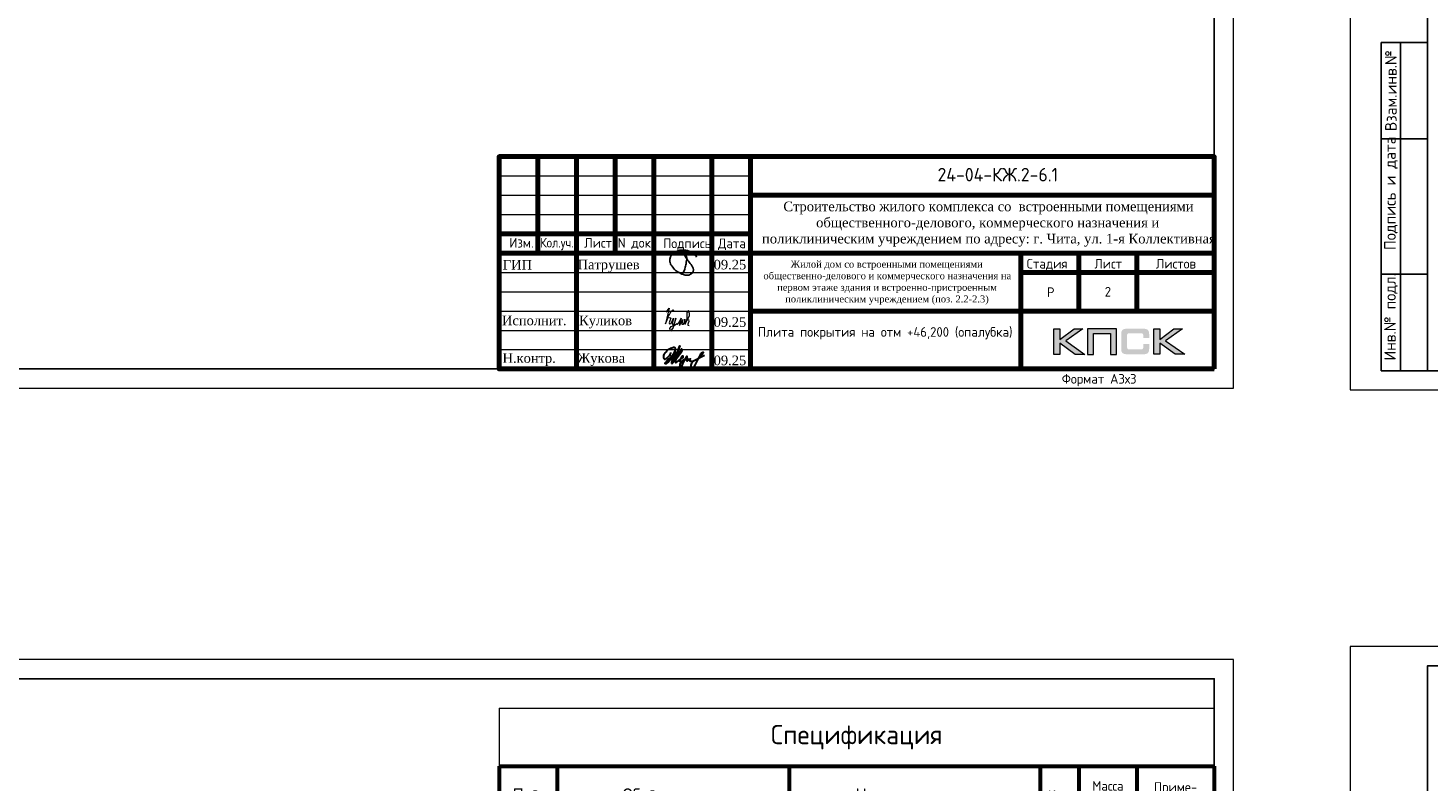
# Model space of a CAD drawing. Header units: millimetres. Extents: x -348641 to 659084, y -187953 to 16029.
# Tile 599 of 656: x -139098 to -102876, y -72412 to -52918. Entities that reach past the tile are written whole.
import ezdxf
from ezdxf.enums import TextEntityAlignment as Align

# ---------------------------------------------------------------- set-up
doc = ezdxf.new("R2010")
doc.units = ezdxf.units.MM
for name, color, linetype in [('PDF7_Text', 7, 'Continuous'), ('PDF8_Text', 7, 'Continuous'), ('Рамка печать', 7, 'Continuous'), ('ТОЛСТЫЕ_ОСНОВНЫЕ', 6, 'Continuous')]:
    doc.layers.add(name, color=color, linetype=linetype)
for name, color, linetype, lineweight in [('Выноски', 20, 'Continuous', 20), ('Каркасы ригель', 3, 'Continuous', 0), ('Основная 0.6', 142, 'Continuous', 60), ('Рамка', 7, 'Continuous', 70), ('Текст', 7, 'Continuous', 25), ('ТОНКИЕ', 7, 'Continuous', 9)]:
    doc.layers.add(name, color=color, linetype=linetype, lineweight=lineweight)
doc.styles.add('GOST-2.304_Type-B', font='GOST_Common.ttf')
doc.styles.add('PDF Times New Roman', font='times.ttf')
doc.styles.add('style1', font='GOST_Common.ttf', dxfattribs={"height": 500})
doc.styles.add('ГОСТ', font='GOST_Common.ttf')

# ---------------------------------------------------------------- blocks, each defined once
blk = doc.blocks.new('11')
at = {"layer": 'Выноски'}
for p, q in [((47885, 66608), (47944, 66700)), ((47944, 66700), (47962, 66737)), ((47962, 66737), (47989, 66781)), ((47989, 66781), (48016, 66806)), ((48016, 66806), (48038, 66823)), ((48038, 66823), (48060, 66786)), ((48060, 66786), (48058, 66769))]:
    blk.add_line(p, q, dxfattribs=at)
blk.add_lwpolyline([(47863, 66761), (47937, 66865), (47843, 66458), (47885, 66564), (47905, 66616), (47954, 66628), (47979, 66606), (47957, 66539), (47937, 66487), (47947, 66458), (47991, 66470), (48051, 66611), (48041, 66569), (48023, 66505), (48023, 66448), (48065, 66448), (48090, 66529), (48110, 66608), (48043, 66369), (47972, 66275), (47954, 66344), (47991, 66389), (48078, 66431), (48142, 66470), (48154, 66441), (48204, 66512), (48246, 66606), (48209, 66455), (48204, 66418), (48295, 66574), (48265, 66463), (48265, 66455), (48312, 66453), (48342, 66529), (48347, 66584), (48337, 66465), (48349, 66453), (48401, 66569), (48443, 66616), (48461, 66678), (48466, 66727), (48436, 66811), (48399, 66754), (48399, 66618), (48389, 66549), (48374, 66507), (48416, 66564), (48441, 66576), (48451, 66524), (48433, 66482), (48419, 66453), (48424, 66428), (48458, 66421)], dxfattribs=at)
blk = doc.blocks.new('яяя')
at = {"lineweight": 30}
for points in [[(345424, 110432), (345425, 110410), (345424, 110397), (345417, 110379), (345406, 110350), (345390, 110319), (345357, 110275), (345310, 110221), (345265, 110176), (345198, 110110), (345161, 110077), (345133, 110066), (345116, 110066), (345102, 110075), (345090, 110091), (345082, 110115), (345074, 110146), (345066, 110182), (345064, 110206), (345067, 110234), (345077, 110278), (345095, 110320), (345114, 110361), (345134, 110395), (345159, 110428), (345195, 110469), (345228, 110506), (345284, 110560), (345331, 110595), (345379, 110625), (345435, 110648), (345486, 110670), (345532, 110686), (345573, 110696), (345605, 110698), (345621, 110695), (345635, 110687), (345648, 110671), (345656, 110649), (345659, 110625), (345659, 110583), (345656, 110553), (345647, 110523), (345635, 110489), (345387, 110033), (345349, 109985), (345311, 109948), (345247, 109889), (345209, 109858), (345192, 109844), (345180, 109837), (345157, 109833), (345150, 109835), (345140, 109842), (345135, 109856), (345138, 109881), (345148, 109892), (345183, 109930), (345267, 110024), (345343, 110105), (345455, 110213), (345617, 110343), (345775, 110456), (345811, 110526), (345838, 110607), (345890, 110740), (345902, 110771), (345698, 110295), (345672, 110226), (345626, 110132), (345572, 110032), (345518, 109953), (345481, 109918), (345497, 110001), (345567, 110147), (345655, 110301), (345760, 110442)], [(345481, 109918), (345476, 109896), (345475, 109874), (345485, 109861), (345506, 109866), (345539, 109891), (345632, 109983), (345968, 110450), (346022, 110527), (346029, 110560), (346027, 110579), (346026, 110590), (346010, 110605), (345993, 110609), (345975, 110601), (345962, 110584), (345954, 110562), (345857, 110421), (345783, 110292), (345741, 110183), (345701, 110079), (345665, 109985), (345660, 109952), (345666, 109929), (345669, 109915), (345682, 109910), (345702, 109914), (345735, 109941), (345846, 110007), (346065, 110160), (346075, 110193), (346070, 110217), (346066, 110236), (346052, 110241), (346030, 110241), (346007, 110228), (345978, 110203), (345960, 110164), (345892, 110010), (345895, 109986), (345904, 109966), (345925, 109964), (345969, 109968), (346045, 110000), (346218, 110114), (346261, 110154), (346280, 110184), (346282, 110210), (346278, 110225), (346263, 110229), (346241, 110222), (346220, 110198), (346162, 110049), (345989, 109904), (345932, 109849), (345906, 109805), (345891, 109739), (345890, 109690), (345899, 109652), (345924, 109647), (345956, 109655), (345980, 109674), (346058, 109838), (346158, 110046), (346261, 110098), (346314, 110120), (346292, 110079), (346269, 110036), (346261, 110008), (346267, 109998), (346293, 109998), (346363, 110039), (346445, 110095), (346421, 110068), (346414, 110040), (346407, 110011), (346416, 109990), (346466, 109972), (346509, 109977), (346574, 109984), (347172, 110293)], [(346586, 109971), (346543, 109917), (346509, 109873), (346489, 109825), (346475, 109767), (346472, 109710), (346478, 109675), (346485, 109641), (346501, 109621), (346517, 109602), (346542, 109589), (346568, 109592), (346605, 109620), (346680, 109731), (346736, 109842), (346865, 110115), (346962, 110290), (346969, 110318), (346979, 110360), (347013, 110403), (347056, 110434), (347091, 110450), (347109, 110450), (347121, 110434), (347115, 110405), (347072, 110355), (347012, 110307), (346924, 110222)]]:
    blk.add_lwpolyline(points, dxfattribs=at)
blk = doc.blocks.new('Патрушев')
at = {"color": 5, "lineweight": 25}
blk.add_lwpolyline([(58.5, -35.1), (59.7, -32), (60.2, -29.8), (60.5, -28.8), (60.8, -27.6), (61.1, -26.3), (61.4, -24.7), (61.6, -23), (61.8, -21.6), (61.8, -20.5), (61.7, -19.5), (61.5, -18.6), (61.3, -17.9), (61, -17.3), (60.6, -16.9), (60.5, -16.7), (60.4, -16.6), (60.3, -16.5), (60, -16.4), (59.7, -16.4), (59.6, -16.4), (59.4, -16.5), (59.3, -16.7), (59.3, -17), (59.4, -17.1), (61.8, -21), (63.1, -22.9), (63.7, -23.6), (64.5, -24.6), (65.5, -25.9), (66.4, -27.1), (66.9, -27.7), (67.4, -28.4), (67.7, -28.9), (68, -29.5), (68.4, -30.4), (68.7, -31), (68.8, -31.7), (68.9, -32.2), (68.9, -32.7), (68.9, -33.3), (68.8, -33.8), (68.6, -34.6), (68.3, -35.2), (67.9, -35.7), (67.6, -36.2), (66.9, -36.8), (66.4, -37.1), (65.9, -37.5), (65.3, -37.9), (64.8, -38.1), (64.1, -38.3), (63.6, -38.4), (62.5, -38.5), (61.6, -38.5), (60.9, -38.4), (60.1, -38.3), (59.3, -38), (58.4, -37.7), (57.7, -37.5), (56.6, -37.3), (55.9, -36.9), (54.9, -36.3), (53.8, -35.7), (53.1, -35.2), (52.2, -34.7), (51.3, -34.1), (50.1, -33.3), (49.1, -32.3), (48, -31.1), (47.1, -29.9), (46.1, -28.7), (45.2, -27.6), (44.7, -26.5), (44.3, -25.1), (44, -24.3), (44, -23.3), (43.9, -22.5), (44, -21.5), (44.2, -20.6), (44.5, -20), (44.7, -19.1), (45, -18.2), (45.5, -17.4), (45.8, -16.9), (46.4, -16.1), (47, -15.5), (47.8, -14.8), (48.6, -14.3), (49.4, -13.8), (50.5, -13.3), (51.6, -12.9), (52.7, -12.5), (54.2, -12.1), (55.4, -11.9), (56.9, -11.8), (58.3, -11.8), (59.6, -11.9), (61, -12.1), (62.7, -12.4), (64.5, -12.9), (66.2, -13.6), (67.6, -14.3), (68.9, -15.1), (70, -16.3), (71.1, -17.5), (71.7, -18.3), (72.3, -19.3)], dxfattribs=at)
blk = doc.blocks.new('A$Cd09756da')
at = {"layer": 'Рамка печать', "lineweight": 20}
h = blk.add_hatch(color=0, dxfattribs=at)
h.paths.add_polyline_path([(-3400, 1040), (-3624, 1040), (-3991, 764), (-3991, 1040), (-4146, 1040), (-4146, 378), (-3991, 378), (-3991, 669), (-3594, 378), (-3346, 378), (-3840, 728)])
h.paths.add_polyline_path([(-3122, 915), (-2683, 915), (-2683, 378), (-2529, 378), (-2529, 1040), (-2693, 1040), (-3276, 1040), (-3276, 883), (-3276, 378), (-3122, 378)])
h.paths.add_polyline_path([(-1408, 1043), (-1563, 1043), (-1563, 380), (-1408, 380), (-1408, 672), (-1011, 380), (-763, 380), (-1257, 731), (-817, 1043), (-1041, 1043), (-1408, 767)])
blk.add_hatch(color=204, dxfattribs=at).paths.add_polyline_path([(-1693, 970), (-1695, 977), (-1697, 983), (-1701, 989), (-1704, 996), (-1708, 1000), (-1712, 1005), (-1716, 1010), (-1720, 1014), (-1725, 1017), (-1731, 1021), (-1737, 1025), (-1744, 1028), (-1750, 1030), (-1758, 1033), (-1765, 1035), (-1783, 1038), (-1802, 1041), (-1823, 1043), (-1846, 1043), (-2242, 1043), (-2265, 1043), (-2285, 1041), (-2305, 1038), (-2322, 1035), (-2330, 1032), (-2338, 1030), (-2344, 1028), (-2351, 1024), (-2357, 1021), (-2363, 1017), (-2368, 1014), (-2372, 1010), (-2376, 1005), (-2380, 1000), (-2384, 996), (-2387, 989), (-2390, 983), (-2393, 976), (-2396, 970), (-2398, 962), (-2401, 946), (-2404, 928), (-2406, 908), (-2406, 887), (-2406, 538), (-2406, 516), (-2404, 496), (-2401, 478), (-2398, 461), (-2396, 454), (-2393, 447), (-2390, 440), (-2387, 434), (-2384, 429), (-2380, 423), (-2376, 419), (-2372, 414), (-2368, 410), (-2362, 406), (-2357, 403), (-2351, 399), (-2344, 396), (-2337, 394), (-2330, 391), (-2322, 389), (-2305, 385), (-2285, 383), (-2264, 381), (-2242, 380), (-1846, 380), (-1823, 381), (-1802, 382), (-1783, 385), (-1766, 389), (-1758, 391), (-1750, 393), (-1744, 396), (-1737, 399), (-1731, 402), (-1725, 406), (-1720, 410), (-1716, 414), (-1712, 418), (-1708, 423), (-1704, 428), (-1701, 434), (-1697, 440), (-1695, 446), (-1693, 454), (-1690, 461), (-1686, 478), (-1684, 496), (-1682, 516), (-1682, 538), (-1682, 647), (-1836, 647), (-1836, 558), (-1836, 552), (-1837, 546), (-1838, 540), (-1840, 535), (-1842, 530), (-1844, 526), (-1846, 522), (-1850, 519), (-1853, 515), (-1857, 513), (-1862, 511), (-1867, 508), (-1872, 507), (-1878, 506), (-1884, 506), (-1890, 505), (-2209, 505), (-2214, 506), (-2219, 506), (-2223, 508), (-2227, 511), (-2231, 513), (-2235, 516), (-2238, 519), (-2241, 523), (-2244, 528), (-2246, 532), (-2248, 536), (-2249, 541), (-2251, 551), (-2252, 560), (-2252, 878), (-2252, 884), (-2251, 889), (-2250, 894), (-2248, 899), (-2247, 903), (-2245, 906), (-2242, 910), (-2240, 913), (-2236, 916), (-2233, 919), (-2229, 921), (-2225, 922), (-2220, 923), (-2215, 924), (-2210, 925), (-2204, 925), (-1890, 925), (-1884, 925), (-1878, 924), (-1872, 923), (-1868, 921), (-1863, 919), (-1858, 917), (-1854, 914), (-1851, 911), (-1847, 907), (-1844, 903), (-1842, 899), (-1840, 894), (-1838, 889), (-1837, 884), (-1836, 878), (-1836, 872), (-1836, 799), (-1682, 799), (-1682, 887), (-1682, 908), (-1684, 928), (-1686, 946), (-1690, 962)])
at = {"layer": 'Рамка', "color": 7}
for p, q in [((-17500, 3000), (-17500, 5500)), ((-15500, 3000), (-15500, 5500)), ((-12000, 4500), (0, 4500)), ((-18500, 3500), (-12000, 3500)), ((-18500, 3000), (0, 3000)), ((-3500, 3000), (-3500, 1500)), ((-2000, 3000), (-2000, 1500)), ((-5000, 2500), (0, 2500)), ((-5000, 2500), (0, 2500)), ((-12000, 1500), (0, 1500))]:
    blk.add_line(p, q, dxfattribs=at)
at = {"layer": 'Рамка'}
for p, q in [((-16500, 0), (-16500, 5500)), ((-14500, 0), (-14500, 5500)), ((-14500, 5500), (-14500, 0)), ((-13000, 5500), (-13000, 0)), ((-13000, 0), (-13000, 5500)), ((-12000, 5500), (-12000, 0)), ((-5000, 3000), (-5000, 0))]:
    blk.add_line(p, q, dxfattribs=at)
at = {"layer": 'Рамка', "color": 7, "lineweight": 15}
for p, q in [((-18500, 5000), (-12000, 5000)), ((-18500, 4500), (-12000, 4500)), ((-18500, 4000), (-12000, 4000)), ((-18500, 2500), (-12000, 2500)), ((-18500, 2000), (-12000, 2000)), ((-18500, 1500), (-12000, 1500)), ((-18500, 1000), (-12000, 1000)), ((-18500, 500), (-12000, 500))]:
    blk.add_line(p, q, dxfattribs=at)
at = {"layer": 'Рамка'}
blk.add_lwpolyline([(0, 0), (-18500, 0), (-18500, 5500), (0, 5500)], close=True, dxfattribs=at)
at = {"layer": 'Рамка печать', "color": 0, "lineweight": 20}
for points in [[(-4146, 378), (-4146, 1040), (-3991, 1040), (-3991, 764), (-3624, 1040), (-3400, 1040), (-3840, 728), (-3346, 378), (-3594, 378), (-3991, 669), (-3991, 378), (-4146, 378)], [(-3122, 378), (-3122, 915), (-2683, 915), (-2683, 378), (-2529, 378), (-2529, 1040), (-2693, 1040), (-3276, 1040), (-3276, 883), (-3276, 378), (-3122, 378)], [(-1563, 380), (-1563, 1043), (-1408, 1043), (-1408, 767), (-1041, 1043), (-817, 1043), (-1257, 731), (-763, 380), (-1011, 380), (-1408, 672), (-1408, 380), (-1563, 380)]]:
    blk.add_lwpolyline(points, close=True, dxfattribs=at)
at = {"color": 5, "xscale": 24.5, "yscale": 24.5, "zscale": 24.5}
blk.add_blockref('Патрушев', (-15162, 3369), dxfattribs=at)
at = {"color": 2, "lineweight": 60, "xscale": 0.5, "yscale": 0.5, "zscale": 0.5}
blk.add_blockref('яяя', (-186775, -54787), dxfattribs=at)
at = {"layer": 'Выноски', "color": 0}
blk.add_blockref('11', (-62040, -65293), dxfattribs=at)
at = {"layer": 'PDF7_Text', "insert": (-11974, 1664), "char_height": 180, "width": 6881.02, "attachment_point": 7, "style": 'PDF Times New Roman'}
blk.add_mtext('\\pi1015.18152;Жилой дом со встроенными помещениями \\P\\pi311.27381;общественно-делового и коммерческого назначения на \\P\\pi667.38051;первом этаже здания и встроенно-пристроенным \\P\\pi874.76335;поликлиническим учреждением (поз. 2.2-2.3)', dxfattribs=at)
at = {"layer": 'PDF7_Text', "char_height": 248, "attachment_point": 7, "style": 'PDF Times New Roman'}
for s, insert in [('09.25', (-12950, 2573)), ('Патрушев', (-16471, 2500)), ('09.25', (-12950, 1085)), ('Жукова', (-16477, 79)), ('09.25', (-12950, 93))]:
    blk.add_mtext(s, dxfattribs=dict(at, insert=insert))
at = {"layer": 'PDF7_Text', "insert": (-16432, 1050), "char_height": 247.95, "attachment_point": 7, "style": 'PDF Times New Roman'}
blk.add_mtext_dynamic_manual_height_columns('{\\C256;Куликов}', width=2000, gutter_width=1250, heights=[0], dxfattribs=at)
at = {"layer": 'PDF8_Text', "char_height": 248, "attachment_point": 7, "style": 'PDF Times New Roman'}
for s, insert in [('ГИП', (-18407, 2573)), ('Исполнит.', (-18427, 1127)), ('Н.контр.', (-18413, 79))]:
    blk.add_mtext(s, dxfattribs=dict(at, insert=insert))
at = {"layer": 'Текст', "color": 7, "style": 'ГОСТ'}
blk.add_text('24-04-КЖ.2-6.1', height=350, dxfattribs=at).set_placement((-5599, 5031), align=Align.MIDDLE_CENTER)
for s, p in [('Изм.', (-18237, 3141)), ('Лист', (-16298, 3139)), ('N док.', (-15435, 3141)), ('Подпись', (-14257, 3127)), ('Дата', (-12835, 3127)), ('Стадия', (-4850, 2600)), ('Лист', (-3100, 2600)), ('Листов', (-1508, 2600)), ('Р', (-4328, 1863))]:
    blk.add_text(s, height=250, dxfattribs=at).set_placement(p)
at = {"layer": 'Текст', "color": 7, "style": 'ГОСТ', "width": 0.9}
blk.add_text('Кол.уч.', height=250, dxfattribs=at).set_placement((-17435, 3143))
at = {"layer": 'Текст', "color": 7, "insert": (-11741, 4333), "char_height": 250, "attachment_point": 1, "style": 'ГОСТ'}
blk.add_mtext_dynamic_manual_height_columns('\\pi594.35517;{\\fTimes New Roman|b0|i0|c204|p18;\\C256;Строительство жилого комплекса со  встроенными помещениями \\P\\pi1441.86779;общественного-делового, коммерческого назначения и \\P\\pi41.3631;поликлиническим учреждением по адресу: г. Чита, ул. 1-я Коллективная}', width=11543.07, gutter_width=12.5, heights=[0], dxfattribs=at)
blk = doc.blocks.new('*U1236')
at = {"layer": 'ТОЛСТЫЕ_ОСНОВНЫЕ'}
for p, q in [((8, 5), (8, 90)), ((8, 90), (20, 90)), ((13, 5), (13, 90)), ((8, 65), (20, 65)), ((8, 30), (20, 30)), ((20, 5), (8, 5))]:
    blk.add_line(p, q, dxfattribs=at)
at = {"layer": 'ТОЛСТЫЕ_ОСНОВНЫЕ', "color": 6}
blk.add_lwpolyline([(20, 5), (886, 5), (886, 415), (20, 415)], close=True, dxfattribs=at)
at = {"layer": 'ТОНКИЕ'}
blk.add_lwpolyline([(0, 0), (891, 0), (891, 420), (0, 420)], close=True, dxfattribs=at)
at = {"layer": 'Текст', "style": 'style1'}
for s, p in [('Взам.инв.№', (10.5, 77.5)), ('Подпись и дата', (10.5, 50.93)), ('Инв.№ подл.', (10.5, 18.93))]:
    blk.add_text(s, height=3, rotation=90, dxfattribs=at).set_placement(p, align=Align.MIDDLE)
blk.add_text('Формат А3х3', height=2.5, dxfattribs=at).set_placement((846.57, 1.2))
blk = doc.blocks.new('*T182')
at = {"layer": 'Каркасы ригель', "color": 0, "linetype": 'ByBlock', "lineweight": -2, "transparency": 16777216}
for p, q in [((0, 0), (1500, 0)), ((0, -1000), (1500, -1000))]:
    blk.add_line(p, q, dxfattribs=at)
at = {"layer": 'Каркасы ригель', "color": 0, "linetype": 'ByBlock', "lineweight": 50, "transparency": 16777216}
for p, q in [((0, 0), (0, -1000)), ((1500, 0), (1500, -1000))]:
    blk.add_line(p, q, dxfattribs=at)
at = {"layer": 'Каркасы ригель', "color": 0, "linetype": 'Continuous', "lineweight": 0, "transparency": 16777216, "insert": (750, -500), "char_height": 250, "width": 1000, "attachment_point": 5, "style": 'ГОСТ'}
blk.add_mtext('2', dxfattribs=at)
blk = doc.blocks.new('*T514')
at = {"layer": 'DEFPOINTS', "color": 8, "linetype": 'ByBlock', "lineweight": 0, "transparency": 16777216}
for p, q in [((0, 0), (18500, 0)), ((0, 0), (0, -1500)), ((18500, 0), (18500, -1500))]:
    blk.add_line(p, q, dxfattribs=at)
at = {"layer": 'Основная 0.6', "color": 0, "linetype": 'Continuous', "lineweight": 60, "transparency": 16777216}
for p, q in [((0, -1500), (15000, -1500)), ((0, -1500), (0, -4767)), ((1500, -1500), (1500, -4767)), ((7500, -1500), (7500, -4767)), ((14000, -1500), (14000, -4767)), ((15000, -1500), (15000, -4767)), ((16500, -1500), (16500, -4767)), ((18500, -1500), (18500, -4767)), ((0, -3000), (15000, -3000))]:
    blk.add_line(p, q, dxfattribs=at)
at = {"layer": 'Основная 0.6', "color": 0, "linetype": 'Continuous', "transparency": 16777216}
for p, q in [((15000, -1500), (18500, -1500)), ((15000, -3000), (18500, -3000))]:
    blk.add_line(p, q, dxfattribs=at)
at = {"layer": 'Основная 0.6', "color": 0, "linetype": 'Continuous', "lineweight": -2, "transparency": 16777216}
for p, q in [((0, -3800), (1500, -3800)), ((14000, -3800), (18500, -3800)), ((0, -4767), (1500, -4767)), ((14000, -4767), (18500, -4767))]:
    blk.add_line(p, q, dxfattribs=at)
at = {"layer": 'Основная 0.6', "color": 0, "lineweight": -2, "transparency": 16777216}
for p, q in [((1500, -3800), (14000, -3800)), ((1500, -4767), (14000, -4767))]:
    blk.add_line(p, q, dxfattribs=at)
at = {"layer": 'Основная 0.6', "color": 0, "transparency": 16777216, "style": 'GOST-2.304_Type-B'}
for s, insert, char_height, width, attachment_point in [('Спецификация', (9250, -750), 500, 18200, 5), ('Поз.', (750, -2250), 350, 1200, 5), ('Обозначение', (4500, -2250), 350, 5700, 5), ('Наименование', (10750, -2250), 350, 6200, 5), ('Кол.', (14500, -2250), 250, 700, 5), ('Масса\\Pед.,  кг', (15750, -2250), 250, 1200, 5), ('Приме-\\Pчание', (17500, -2250), 250, 1700, 5), ('{\\LМатериалы}', (10750, -3400), 250, 6200, 5), ('ГОСТ 26633-2015', (4500, -4283), 250, 5700, 5), ('Бетон класса В25, F150, W4', (7650, -4283), 250, 6200, 4), ('10,4', (14500, -4283), 250, 700, 5), ('м³', (16650, -4283), 250, 1700, 4)]:
    blk.add_mtext(s, dxfattribs=dict(at, insert=insert, char_height=char_height, width=width, attachment_point=attachment_point))

msp = doc.modelspace()

# ---------------------------------------------------------------- block references
at = {"xscale": 100, "yscale": 100, "zscale": 100}
for p in [(-197008, -62245.4), (-104886.9, -62289.5), (-104886.9, -110930.1), (-197008, -111264.7)]:
    msp.add_blockref('*U1236', p, dxfattribs=at)
at = {"lineweight": 50, "ltscale": 100}
for p in [(-201761.3, -61801.9), (-108408, -61745.4)]:
    msp.add_blockref('A$Cd09756da', p, dxfattribs=at)
for name, p in [('*T182', (-111908, -59245.4)), ('*T514', (-126908, -70527.3))]:
    msp.add_blockref(name, p)

# ---------------------------------------------------------------- texts
note = msp.add_mtext_dynamic_manual_height_columns('\\pi1250;{\\H1.5152x;Общие указания :\\P}1.^IНастоящий подраздел разработан в составе рабочей документации на строительство объекта {\\H2.4344x; }"Строительство жилого комплекса со встроенными помещениями общественного-делового и коммерческого {\\H1.3552x; }назначения по адресу: г. Чита, ул. 1-я Коллективная. Жилой дом со встроенными помещениями {\\H1.71569x; }общественно-делового и коммерческого назначения на первом этаже здания (поз. 3.1)" Решения рабочей {\\H1.69543x; }Документации разработаны на основании:{\\H1.68902x; }\\P-^Iзадания на проектирование, выданного заказчиком;{\\H1.60366x; }\\P-^Iрешений стадии "Проектная Документация (проект №24-04-КР.2)"{\\H1.73211x; }\\Pразработанных ООО "Комплексная проектно-сопроводительная компания", утвержденных {\\H1.6768x; }заказчиком;{\\H1.60773x; }\\PВ соответствии с требованиями нормативных документов:{\\H1.63076x; }\\P-^IФЗ №184 "О техническом регулировании";{\\H1.62308x; }\\P-^IФЗ №123 "Технический регламент о требованиях пожарной безопасности";{\\H1.62564x; }\\P-^IСП 20.13330.2016 "Нагрузки и воздействия",{\\H1.62479x; }\\P-^IСП 63.13330.2018 "Бетонные и железобетонные конструкции. Основные положения".{\\H1.62507x; }\\P-^IСП 22.13330.2016 "Основания зданий и сооружений";{\\H1.62498x; }\\P-^IСП 45.13330.2017 "Земляные сооружения, основания и фундаменты".{\\H1.62501x; }\\P2.^IПри работах по устройству монолитных конструкций руководствоваться СП 70.13330.2012 {\\H1.625x; }"Несущие и ограждающие конструкции".{\\H1.625x; }\\P3.^IЗа относительную отметку 0,000 принята отметка чистого пола первого этажа, {\\H1.625x; }соответствующая абсолютной отметке 648,0 в Балтийской системе высот.{\\H1.625x; }\\P4.^IПеречень видов работ, Зля которых необходимо составлять акты освидетельствования {\\H1.625x; }скрытых работ: {\\H1.625x; }\\PБетонные и железобетонные конструкции монолитные:{\\H1.625x; }\\Pармирование; защитные слои,- анкеровка арматуры; установка закладных деталей.{\\H1.625x; }\\PМонтаж сборных железобетонных и бетонных конструкций:{\\H1.625x; }\\Pсварка и антикоррозионное покрыт при отсутствии актов освиветельствования превшествующих {\\H1.625x; }скрытых работ во всех случаях.{\\H1.625x; }\\P1. Железобетонные конструкции разработаны в соответствии СП 22.13330.2016 "Основания зданий и {\\H1.62576x; }сооружений", СП 63.13330.2018 "Бетонные и железобетонные конструкции. Общие положения".{\\H1.62541x; }\\P2. Несущие конструкции здания рассчитаны и запроектированы для данных геологических условий. {\\H1.62486x; }\\P3. Арматура класса А240 и А500С по ГОСТ Р 34028-2016, материал монолитных конструкций ниже {\\H1.62505x; }нуля - бетон тяжелый класса В25 по ГОСТ 26633-2015.{\\H1.62498x; }\\P4. Работы по бетонированию монолитных конструкций вести в соответствии со СП 70.13330.2012 {\\H1.62501x; }"Несущие и ограждающие конструкции".{\\H1.625x; }\\P5. Все строительно-монтажные работы необходимо выполнять в соответствии со СНиП 12-03-2001 {\\H1.625x; }"Безопасность труда в строительстве. Часть 1. Общие требования.", Безопасность труда в строительстве. {\\H1.625x; }Часть 2. Строительное производство". Строительство здания должно производиться в соответствии с {\\H1.625x; }проектом производства работ (ППР).{\\H1.725x; }\\PПри отсутствии ППР производство строительно-монтажных работ запрещается.{\\H1.67917x; }\\P6. Бетон конструкции должны удовлетворять требованиям ГОСТ 26633-2015, ГОСТ 25192-2012.{\\H1.60694x; }\\P7. Бетон следует укладывать в бетонные конструкции горизонтальными слоями одинаковой {\\H1.63102x; }толщины без разрывов, с последовательным направлением укладки в одну сторону во всех слоях.{\\H1.62299x; }\\P8. В начальный период твердения бетон необходимо защищать от попадания атмосферных осадков {\\H1.62567x; }или потерь влаги.{\\H1.62478x; }\\P9. При перерывах в бетонировании устраивать рабочие швы бетонирования. Места рабочих швов {\\H1.62507x; }бетонирования разработать в ППР и согласовать с авторским надзором. С поверхности рабочих швов {\\H1.62498x; }удалить цементную плёнку металлическими щётками с последующей поливкой водой. В рабочем шве {\\H1.62501x; }устанавливать вертикальные сетки из проволоки ячейкой 50x50мм. Поверхность рабочих швов должна быть {\\H1.625x; }перпендикулярна поверхности плиты.{\\H1.625x; }\\P10. Арматурные изделия изготавливать в соответствии с ГОСТ Р 57997-2017, ГОСТ 5264-80, ГОСТ {\\H1.625x; }14098-2014.{\\H1.625x; }\\P11. Плоские сетки и каркасы изготавливать с помощью контактной точечной сварки (кроме {\\H1.725x; }оговоренных случаев).{\\H1.77917x; }\\P12. Расчётные сопротивления сборных соединений и материалы для сборки принимать по табл. Г1, Г2 {\\H1.66111x; }СП 52-101-2003.{\\H1.61296x; }\\P13. Стыки арматурных стержней должны иметь длину перепуска (нахлёстка) не менее указанной в {\\H1.72901x; }проекте. В неоговоренных случаях длину стыка рабочей арматуры внахлёстку без сварки принимать по {\\H1.67783x; }п.8.3.27 СП 52-101-2003. {\\H1.60739x; }\\P14. Толщина защитного слоя бетона для рабочей арматуры должна соответствовать значениям, {\\H1.63087x; }указанным в проекте. {\\H1.62304x; }\\PВ неоговоренных случаях принимать не менее 25мм.{\\H1.62565x; }\\P15. Уход за свежеуложенным бетоном начинать сразу после укладки бетонной смеси и осуществлять {\\H1.62478x; }', width=16929.188, gutter_width=1000, heights=[39809.3, 0], dxfattribs=dict(insert=(-237518.3, -21989.2), char_height=250, attachment_point=1, style='ГОСТ'))
for column, words in zip(note.columns.linked_columns, ['до достижения прочности бетона не менее 70% от проектной.\\P\\pi1250;16. Распалубку плит  осуществлять по достижении прочности бетона не менее 80% от проектной.{\\H1.83475x; }\\P17. Два крайних арматурных стержня, расположенных по контуру плиты, привязать ко всем {\\H1.55574x; }стержням в местах пересечений.{\\H1.64809x; }\\P18. В процессе производства работ предусмотреть мероприятия по противопожарной защите и {\\H1.6173x; }контролю за выполнением правил пожарной безопасности на всех этапах строительства.{\\H1.62757x; }\\P19. Все работы Выполнять по проекту производства работ (ППР), согласованному с организациями, {\\H1.72414x; }ответственными за эксплуатацию существующих инженерных сетей и дорог на существующей площадке.{\\H1.67945x; }\\P20. Проект рассчитан на производство работ в период положительных температур. В случае {\\H1.60685x; }выполнения работ при отрицательных температурах необходимо выполнять требования СНиП часть 3 по {\\H1.63105x; }производству работ и ППР.{\\H1.62298x; }\\P21. При минимальной температуре воздуха до минус 15°С допускается:{\\H1.62567x; }\\P - выдерживание бетона в конструкции методом термоса, при предварительном разогреве бетонной {\\H1.62478x; }смеси, {\\H1.62507x; }\\P -форсированный электроразогрев бетона в конструкции с повторным уплотнением.{\\H1.62498x; }\\PПри минимальной температуре воздуха до минус 25°С допускается:{\\H1.62501x; }\\P -обогрев бетона в греющей опалубке с помощью низкотемпературных электронагревателей,{\\H1.625x; }\\P -электродный сквозной прогреб бетона,{\\H1.625x; }\\P -электрообогрев с помощью греющего провода.{\\H1.625x; }']):
    column.text = words
at = {"layer": 'Текст', "color": 7, "char_height": 250, "attachment_point": 1, "style": 'ГОСТ'}
for s, insert in [('\\pi3500;\\P\\pi2444.69697;Общие данные{\\H1.83333x; }', (-213761.3, -60301.9)), ('\\P\\pi192.23485;Плита покрытия на отм +46,200 (опалубка)', (-120408, -60245.4))]:
    msp.add_mtext_dynamic_manual_height_columns(s, width=7000, gutter_width=12.5, heights=[1500], dxfattribs=dict(at, insert=insert))

doc.saveas('drawing.dxf')
